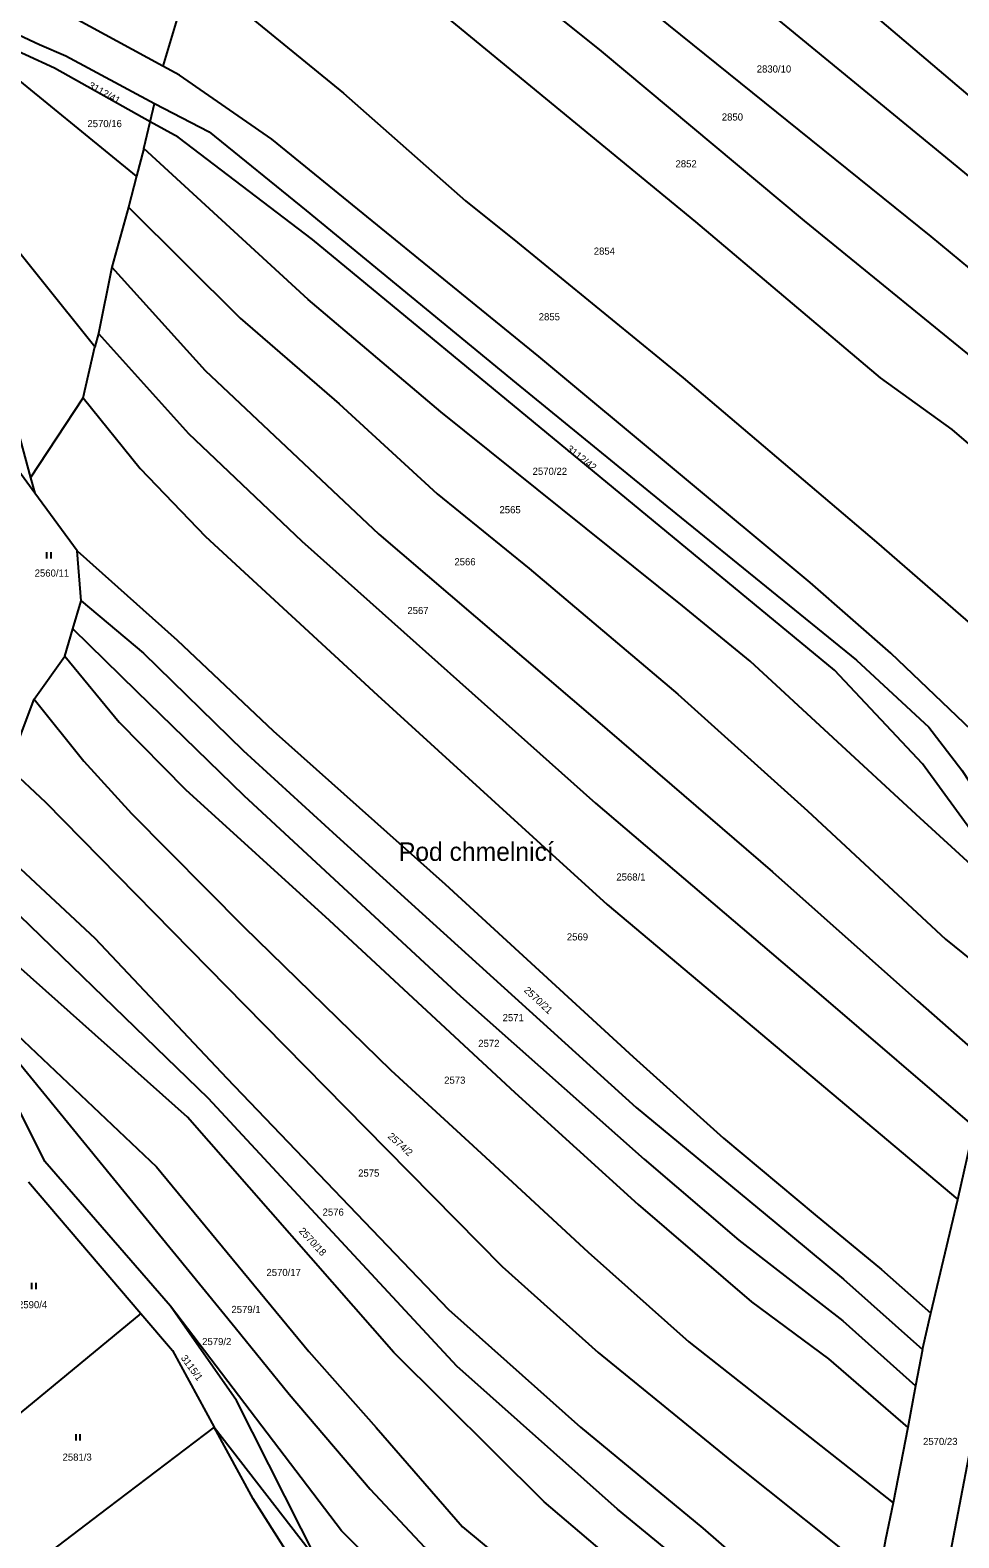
# Model space of a CAD drawing. Extents: x -776734 to -748832, y -1118122 to -976986.
# Drawn here: x -754087.4 to -753866, y -1115185.5 to -1114826.1 of the extents above; entities that cross this region are included whole.
import ezdxf

# ---------------------------------------------------------------- set-up
doc = ezdxf.new("R2010")
doc.units = 0
for name, color, linetype in [('KM_Hranice parcel', 7, 'Continuous'), ('KM_Parcelní čísla', 7, 'Continuous'), ('KM_Pop  PČ popisy', 7, 'Continuous'), ('KM_Značky kultur', 7, 'Continuous')]:
    doc.layers.add(name, color=color, linetype=linetype)

msp = doc.modelspace()

# ---------------------------------------------------------------- linework, layer by layer
at = {"layer": 'KM_Hranice parcel'}
for p, q in [((-754049.2, -1114812.72), (-754055.78, -1114834.64)), ((-754062.05, -1114860.86), (-754109.05, -1114822.54)), ((-754081.62, -1114835.14), (-754109.05, -1114822.54)), ((-754055.78, -1114834.64), (-754080.47, -1114821.2)), ((-754058.8, -1114847.9), (-754081.62, -1114835.14)), ((-754058.8, -1114847.9), (-754057.77, -1114843.56)), ((-754060.35, -1114854.28), (-754058.8, -1114847.9)), ((-754060.35, -1114854.28), (-754062.05, -1114860.86)), ((-754062.05, -1114860.86), (-754063.96, -1114868.22)), ((-754063.96, -1114868.22), (-754067.98, -1114882.52)), ((-754067.98, -1114882.52), (-754071.13, -1114898.39)), ((-754071.13, -1114898.39), (-754072.04, -1114901.56)), ((-754074.81, -1114913.73), (-754072.04, -1114901.56)), ((-754087.31, -1114932.75), (-754074.81, -1114913.73)), ((-754087.31, -1114932.75), (-754086.29, -1114936.46)), ((-754076.2, -1114950.17), (-754086.29, -1114936.46)), ((-754075.28, -1114962.12), (-754076.2, -1114950.17)), ((-754077.23, -1114968.76), (-754075.28, -1114962.12)), ((-754079.16, -1114975.31), (-754077.23, -1114968.76)), ((-754086.44, -1114985.58), (-754079.16, -1114975.31)), ((-754092.56, -1115001.86), (-754086.44, -1114985.58)), ((-753849.4, -1115035.67), (-753874.66, -1115000.95)), ((-753866.24, -1115104.81), (-753862.33, -1115087.47)), ((-754087.83, -1115100.6), (-754061.05, -1115132)), ((-753872.66, -1115131.95), (-753866.24, -1115104.81)), ((-753874.66, -1115140.56), (-753872.66, -1115131.95)), ((-753874.66, -1115140.56), (-753876.28, -1115149.23)), ((-753876.28, -1115149.23), (-753878.15, -1115159.19)), ((-754043.54, -1115159.12), (-754018.98, -1115190.79)), ((-753878.15, -1115159.19), (-753881.66, -1115177.17))]:
    msp.add_line(p, q, dxfattribs=at)
for points in [[(-754041.97, -1114743.62), (-754020.4, -1114757.62), (-753979.29, -1114788.68), (-753943.78, -1114817.9), (-753872.64, -1114875.24), (-753849.61, -1114894.28), (-753827.64, -1114913.74)], [(-753822.92, -1114896.46), (-753844.96, -1114876.16), (-753869.04, -1114856.34), (-753925.76, -1114809.8), (-753967.86, -1114775.67), (-753977.3, -1114769.5), (-754007.59, -1114747.71)], [(-753818.65, -1114879.63), (-753848.46, -1114854.46), (-753887.44, -1114821.39), (-753916.04, -1114797.97), (-753953.24, -1114770.51), (-753981.41, -1114751.55)], [(-754042.84, -1114760.47), (-753990.38, -1114799.67), (-753951.29, -1114831.07), (-753902.83, -1114871.49), (-753856.19, -1114909.47), (-753831.51, -1114930.07)], [(-754044.32, -1114776.03), (-754030.98, -1114786.91), (-753996.74, -1114815.81), (-753928.78, -1114871.72), (-753884.71, -1114908.95), (-753867.63, -1114921.23), (-753836.21, -1114948.23)], [(-754122.5, -1114812.02), (-754085.2, -1114829.47), (-754078.93, -1114832.19), (-754057.77, -1114843.56)], [(-754049.2, -1114812.72), (-754036.01, -1114822.08), (-754012.74, -1114841.09), (-753983.63, -1114866.72), (-753971.24, -1114876.69), (-753931.67, -1114908.95), (-753885.6, -1114948.11), (-753845.51, -1114982.89)], [(-754072.04, -1114901.56), (-754111.11, -1114852.87), (-754131.83, -1114830.67), (-754128.26, -1114813.72)], [(-753846.3, -1115015.57), (-753847.5, -1115013.36), (-753859.43, -1114996.29), (-753882.16, -1114974.61), (-753901.4, -1114957.76), (-753966.16, -1114903.86), (-754029.82, -1114852.02), (-754051.82, -1114836.8), (-754055.78, -1114834.64)], [(-754137.28, -1114844.41), (-754136.56, -1114841.3), (-754112.75, -1114874.14), (-754095.39, -1114903.28), (-754087.31, -1114932.75)], [(-754057.77, -1114843.56), (-754044.74, -1114850.31), (-754021.59, -1114869.03), (-753971.49, -1114910.21), (-753933.49, -1114941.28), (-753890.38, -1114976.24), (-753873.1, -1114992.21), (-753865.25, -1115002.44), (-753855.92, -1115016.59), (-753847.51, -1115030.62)], [(-753874.66, -1115000.95), (-753895.64, -1114978.65), (-754020.11, -1114875.99), (-754052.17, -1114851.6), (-754058.8, -1114847.9)], [(-753849.85, -1115037.13), (-753876.18, -1115013.07), (-753915.69, -1114976.48), (-753931.84, -1114963.31), (-753989.49, -1114917.04), (-754021.16, -1114890.28), (-754060.35, -1114854.28)], [(-754063.96, -1114868.22), (-754037.37, -1114894.75), (-754013.74, -1114915.14), (-753990.33, -1114936.58), (-753968.41, -1114954.4), (-753932.97, -1114984.35), (-753902.06, -1115012.16), (-753869.16, -1115042.73), (-753855.1, -1115054.13)], [(-754067.98, -1114882.52), (-754045.71, -1114907.17), (-754004.24, -1114946.2), (-753952.66, -1114990.3), (-753910.37, -1115026.73), (-753875.85, -1115057.43), (-753859.25, -1115072.07)], [(-754071.13, -1114898.39), (-754049.63, -1114922.2), (-754022.66, -1114947.85), (-753952.63, -1115010.37), (-753898.79, -1115056.16), (-753862.33, -1115087.47)], [(-754074.81, -1114913.73), (-754061.16, -1114930.52), (-754045.6, -1114946.75), (-754004.59, -1114984.59), (-753963.03, -1115022.48), (-753949.82, -1115034.51), (-753866.24, -1115104.81)], [(-754086.29, -1114936.46), (-754097.48, -1114921.26), (-754098.97, -1114918.64)], [(-754076.2, -1114950.17), (-754052.39, -1114971.48), (-754029.5, -1114993.08), (-753988.5, -1115029.68), (-753943.59, -1115070.83), (-753922.12, -1115090.23), (-753900.23, -1115108.5), (-753884.38, -1115121.5), (-753872.66, -1115131.95)], [(-754075.28, -1114962.12), (-754060.39, -1114974.58), (-754036.66, -1114997.8), (-754014.39, -1115018.11), (-753942.95, -1115082.91), (-753909.83, -1115110.21), (-753893.46, -1115123.85), (-753874.66, -1115140.56)], [(-754077.23, -1114968.76), (-754062.1, -1114983.62), (-754036.49, -1115008.52), (-753984.8, -1115056.33), (-753941.02, -1115095.19), (-753918.41, -1115114.52), (-753893.61, -1115133.77), (-753876.28, -1115149.23)], [(-754079.16, -1114975.31), (-754066.2, -1114991.06), (-754050.37, -1115007.08), (-754016.13, -1115038.22), (-753971.85, -1115079.3), (-753942.44, -1115106.02), (-753915.38, -1115129.21), (-753897.03, -1115142.78), (-753878.15, -1115159.19)], [(-754086.44, -1114985.58), (-754074.6, -1115000.3), (-754063.27, -1115012.77), (-754036.5, -1115039.85), (-754001.42, -1115073.99), (-753979.91, -1115093.77), (-753954.33, -1115117.39), (-753930.37, -1115138.73), (-753881.66, -1115177.17)], [(-754092.56, -1115001.86), (-754083.78, -1115010.11), (-754036.35, -1115058.43), (-754002.53, -1115092.73), (-753974.88, -1115120.81), (-753951.98, -1115141.28), (-753920.2, -1115167.2), (-753885.13, -1115195.17)], [(-754099.23, -1115017.16), (-754071.99, -1115042.5), (-754040.56, -1115075.94), (-753987.64, -1115131.05), (-753956.21, -1115159.07), (-753927.01, -1115183.18), (-753889.08, -1115216.26)], [(-753890.53, -1115223.67), (-753927.3, -1115195.1), (-753947.38, -1115178.68), (-753985.64, -1115144.56), (-754044.93, -1115080.73), (-754102.41, -1115025.12)], [(-753892.38, -1115232.5), (-753935.02, -1115202.25), (-753964.88, -1115176.92), (-754000.67, -1115141.28), (-754049.9, -1115085.22), (-754105.8, -1115035.43)], [(-754104.19, -1115052.69), (-754057.32, -1115097.07), (-754020.94, -1115141.1), (-754004.91, -1115159.19), (-753984.34, -1115182.87), (-753947.29, -1115213.59), (-753895.87, -1115251.53)], [(-753889.22, -1115281.32), (-753884.22, -1115266.45), (-753874.89, -1115225.11), (-753861.01, -1115153.01), (-753848.53, -1115088.3), (-753842.2, -1115068.25), (-753836.55, -1115053.32)], [(-754097.68, -1115063.04), (-754067.54, -1115099.8), (-754038.56, -1115135.33), (-754025.69, -1115151.2), (-754006.38, -1115173.92), (-753993.42, -1115187.68), (-753935.03, -1115233.93), (-753898.17, -1115262.01)], [(-754053.94, -1115130.27), (-754083.92, -1115095.79), (-754095.36, -1115073)], [(-754061.05, -1115132), (-754088.27, -1115154.47), (-754106.12, -1115169.01)], [(-754061.05, -1115132), (-754053.51, -1115140.85), (-754043.54, -1115159.12)], [(-753901.37, -1115273.67), (-753946.58, -1115235.91), (-753989.78, -1115207.19), (-754013.22, -1115183.85), (-754053.94, -1115130.27)], [(-754018.98, -1115190.79), (-754038.26, -1115152.71), (-754053.94, -1115130.27)], [(-754043.54, -1115159.12), (-754068.92, -1115178.36), (-754092.93, -1115196.59)], [(-753960.88, -1115240.46), (-753980.93, -1115230.01), (-754008.22, -1115210.64), (-754017.49, -1115202.65), (-754034.25, -1115176.16), (-754043.54, -1115159.12)], [(-753881.66, -1115177.17), (-753883.46, -1115185.86), (-753885.13, -1115195.17)]]:
    msp.add_lwpolyline(points, dxfattribs=at)
at = {"layer": 'KM_Značky kultur'}
for p, q in [((-754083.431, -1114952.01), (-754083.431, -1114950.51)), ((-754082.43, -1114952.01), (-754082.43, -1114950.51)), ((-754086.991, -1115126.18), (-754086.991, -1115124.68)), ((-754085.99, -1115126.18), (-754085.99, -1115124.68)), ((-754076.471, -1115162.3), (-754076.471, -1115160.8)), ((-754075.47, -1115162.3), (-754075.47, -1115160.8))]:
    msp.add_line(p, q, dxfattribs=at)

# ---------------------------------------------------------------- texts
at = {"layer": 'KM_Parcelní čísla'}
for s, p in [('2830/10', (-753914.16, -1114836.16)), ('2570/16', (-754073.77, -1114849.18)), ('2850', (-753922.49, -1114847.6)), ('2852', (-753933.53, -1114858.77)), ('2854', (-753953.02, -1114879.58)), ('2855', (-753966.15, -1114895.23)), ('2570/22', (-753967.6, -1114932.07)), ('2565', (-753975.51, -1114941.23)), ('2566', (-753986.26, -1114953.64)), ('2560/11', (-754086.35, -1114956.33)), ('2567', (-753997.47, -1114965.26)), ('2568/1', (-753947.64, -1115028.79)), ('2569', (-753959.44, -1115043.07)), ('2571', (-753974.75, -1115062.32)), ('2572', (-753980.57, -1115068.46)), ('2573', (-753988.7, -1115077.23)), ('2575', (-754009.21, -1115099.37)), ('2576', (-754017.69, -1115108.68)), ('2570/17', (-754031.08, -1115123.07)), ('2590/4', (-754090.32, -1115130.75)), ('2579/1', (-754039.43, -1115131.89)), ('2579/2', (-754046.41, -1115139.54)), ('2570/23', (-753874.5, -1115163.36)), ('2581/3', (-754079.7, -1115167.1))]:
    msp.add_text(s, height=1.7, dxfattribs=at).set_placement(p)
for s, rotation, p in [('3112/41', 331, (-754073.712, -1114839.753)), ('3112/42', 321.999997, (-753959.683, -1114926.179)), ('2570/21', 317, (-753969.819, -1115055.131)), ('2574/2', 318, (-754002.298, -1115089.981)), ('2570/18', 313, (-754023.481, -1115112.459)), ('3115/1', 306, (-754051.587, -1115142.629))]:
    msp.add_text(s, height=1.7, rotation=rotation, dxfattribs=at).set_placement(p)
at = {"layer": 'KM_Pop  PČ popisy'}
msp.add_text('Pod chmelnicí', height=4.399998, dxfattribs=at).set_placement((-753999.52, -1115024.1))

doc.saveas('drawing.dxf')
